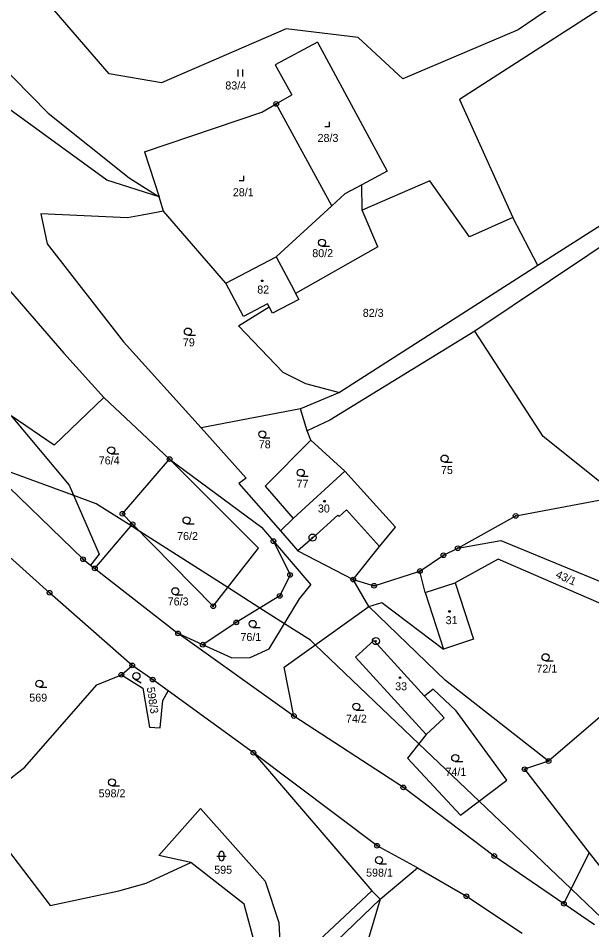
# Model space of a CAD drawing. Extents: x -547623 to -538651, y -1096714 to -1086522.
# Drawn here: x -544505.1 to -544383.3, y -1093367 to -1093173.4 of the extents above; entities that cross this region are included whole.
import ezdxf

# ---------------------------------------------------------------- set-up
doc = ezdxf.new("R2010")
doc.units = 0
for name, color, linetype in [('Vrstva 1', 7, 'Continuous'), ('Vrstva 25', 7, 'Continuous'), ('Vrstva 33', 7, 'Continuous'), ('Vrstva 52', 7, 'Continuous'), ('Vrstva 83', 7, 'Continuous'), ('Vrstva 86', 7, 'Continuous'), ('Vrstva 90', 7, 'Continuous'), ('Vrstva 92', 7, 'Continuous')]:
    doc.layers.add(name, color=color, linetype=linetype)

msp = doc.modelspace()

# ---------------------------------------------------------------- linework, layer by layer
at = {"layer": 'Vrstva 1'}
for points in [[(-544350.09, -1093142.64), (-544398.91, -1093175.82)], [(-544349.61, -1093150.84), (-544411.37, -1093190.62)], [(-544485.76, -1093185.17), (-544505.51, -1093162.25)], [(-544520.83, -1093171.11), (-544498.72, -1093193.5)], [(-544448.16, -1093175.62), (-544474.66, -1093187.11)], [(-544432.87, -1093177.49), (-544448.16, -1093175.62)], [(-544398.91, -1093175.82), (-544423.36, -1093186.24)], [(-544486.24, -1093207.77), (-544527.7, -1093177.67)], [(-544441.49, -1093178.44), (-544450.48, -1093183.29)], [(-544441.49, -1093178.44), (-544426.71, -1093205.86)], [(-544423.36, -1093186.24), (-544432.87, -1093177.49)], [(-544450.48, -1093183.29), (-544446.98, -1093189.67)], [(-544474.66, -1093187.11), (-544485.76, -1093185.17)], [(-544450.28, -1093191.56), (-544446.98, -1093189.67)], [(-544453.31, -1093193.3), (-544450.28, -1093191.56)], [(-544438.46, -1093213.2), (-544450.28, -1093191.56)], [(-544411.37, -1093190.62), (-544400.04, -1093215.69)], [(-544498.72, -1093193.5), (-544481.49, -1093207.27)], [(-544478.27, -1093201.73), (-544453.31, -1093193.3)], [(-544478.27, -1093201.73), (-544475.16, -1093211.34)], [(-544358.44, -1093202.82), (-544394.72, -1093225.91)], [(-544481.49, -1093207.27), (-544475.16, -1093211.34)], [(-544426.71, -1093205.86), (-544432.11, -1093208.77)], [(-544359.87, -1093207.54), (-544408.12, -1093239.81)], [(-544475.16, -1093211.34), (-544486.24, -1093207.77)], [(-544432.11, -1093208.77), (-544435.71, -1093210.7)], [(-544432.06, -1093214.12), (-544432.11, -1093208.77)], [(-544417.62, -1093207.93), (-544432.06, -1093214.12)], [(-544409.21, -1093219.77), (-544417.62, -1093207.93)], [(-544474.24, -1093214.37), (-544475.16, -1093211.34)], [(-544435.71, -1093210.7), (-544438.46, -1093213.2)], [(-544450.29, -1093224.02), (-544438.46, -1093213.2)], [(-544500.31, -1093214.93), (-544498.95, -1093221.31)], [(-544481.84, -1093215.76), (-544500.31, -1093214.93)], [(-544478.77, -1093215.21), (-544481.84, -1093215.76)], [(-544474.24, -1093214.37), (-544478.77, -1093215.21)], [(-544460.97, -1093229.66), (-544474.24, -1093214.37)], [(-544428.73, -1093221.93), (-544432.06, -1093214.12)], [(-544400.04, -1093215.69), (-544409.21, -1093219.77)], [(-544394.72, -1093225.91), (-544400.04, -1093215.69)], [(-544498.95, -1093221.31), (-544482.72, -1093242.09)], [(-544428.73, -1093221.93), (-544446.16, -1093231.83)], [(-544460.97, -1093229.66), (-544450.29, -1093224.02)], [(-544450.29, -1093224.02), (-544446.56, -1093231.08)], [(-544394.72, -1093225.91), (-544436.84, -1093252.88)], [(-544510.43, -1093227.23), (-544495.39, -1093244.53)], [(-544457.24, -1093236.72), (-544460.97, -1093229.66)], [(-544446.56, -1093231.08), (-544446.16, -1093231.83)], [(-544446.16, -1093231.83), (-544445.49, -1093233.11)], [(-544458.31, -1093238.73), (-544451.76, -1093234.7)], [(-544452.12, -1093234.02), (-544457.24, -1093236.72)], [(-544451.76, -1093234.7), (-544452.12, -1093234.02)], [(-544451.05, -1093236.05), (-544451.76, -1093234.7)], [(-544445.49, -1093233.11), (-544451.05, -1093236.05)], [(-544458.31, -1093238.73), (-544448.9, -1093248.55)], [(-544408.12, -1093239.81), (-544438.89, -1093258.78)], [(-544393.6, -1093262.19), (-544408.12, -1093239.81)], [(-544482.72, -1093242.09), (-544466.21, -1093260.38)], [(-544495.39, -1093244.53), (-544486.91, -1093253.95)], [(-544448.9, -1093248.55), (-544444.04, -1093250.93)], [(-544444.04, -1093250.93), (-544436.84, -1093252.88)], [(-544486.91, -1093253.95), (-544497.45, -1093264.07)], [(-544486.91, -1093253.95), (-544472.94, -1093267.01)], [(-544436.84, -1093252.88), (-544445.14, -1093256.33)], [(-544497.45, -1093264.07), (-544506.61, -1093257.83)], [(-544506.61, -1093257.83), (-544494.24, -1093272.56)], [(-544445.14, -1093256.33), (-544466.21, -1093260.38)], [(-544443.74, -1093261.02), (-544445.14, -1093256.33)], [(-544438.89, -1093258.78), (-544443.74, -1093261.02)], [(-544466.21, -1093260.38), (-544456.65, -1093271.05)], [(-544442.95, -1093262.96), (-544443.74, -1093261.02)], [(-544442.95, -1093262.96), (-544452.65, -1093272.76)], [(-544435.74, -1093269.55), (-544442.95, -1093262.96)], [(-544380.17, -1093272.94), (-544393.6, -1093262.19)], [(-544482.94, -1093278.64), (-544472.94, -1093267.01)], [(-544454.05, -1093285.93), (-544472.94, -1093267.01)], [(-544472.94, -1093267.01), (-544453.43, -1093281.46)], [(-544511.69, -1093268.59), (-544491.31, -1093288.3)], [(-544446.66, -1093279.67), (-544435.74, -1093269.55)], [(-544424.93, -1093281.51), (-544435.74, -1093269.55)], [(-544456.65, -1093271.05), (-544458.23, -1093272.23)], [(-544494.24, -1093272.56), (-544487.87, -1093287.22)], [(-544458.23, -1093272.23), (-544449.4, -1093282.23)], [(-544452.65, -1093272.76), (-544446.66, -1093279.67)], [(-544399.42, -1093279.07), (-544376.78, -1093274.85)], [(-544480.78, -1093280.84), (-544482.94, -1093278.64)], [(-544411.72, -1093285.94), (-544399.42, -1093279.07)], [(-544488.81, -1093290.25), (-544480.78, -1093280.84)], [(-544480.78, -1093280.84), (-544463.65, -1093298.28)], [(-544446.66, -1093279.67), (-544449.4, -1093282.23)], [(-544453.43, -1093281.46), (-544450.87, -1093284.45)], [(-544449.4, -1093282.23), (-544445.67, -1093286.52)], [(-544428.37, -1093285.56), (-544424.93, -1093281.51)], [(-544450.87, -1093284.45), (-544447.35, -1093291.62)], [(-544450.87, -1093284.45), (-544442.95, -1093293.75)], [(-544411.72, -1093285.94), (-544402.54, -1093284.32)], [(-544402.54, -1093284.32), (-544376.8, -1093294.93)], [(-544463.65, -1093298.28), (-544454.05, -1093285.93)], [(-544445.67, -1093286.52), (-544433.92, -1093292.6)], [(-544433.92, -1093292.6), (-544428.37, -1093285.56)], [(-544414.77, -1093287.44), (-544411.72, -1093285.94)], [(-544498.41, -1093295.42), (-544506.91, -1093287.76)], [(-544491.31, -1093288.3), (-544489.7, -1093289.56)], [(-544487.87, -1093287.22), (-544489.7, -1093289.56)], [(-544419.75, -1093290.79), (-544414.77, -1093287.44)], [(-544403.14, -1093288.28), (-544412.25, -1093293.27)], [(-544380.12, -1093298.26), (-544403.14, -1093288.28)], [(-544489.7, -1093289.56), (-544488.81, -1093290.25)], [(-544488.81, -1093290.25), (-544471.13, -1093304.04)], [(-544429.48, -1093293.91), (-544419.75, -1093290.79)], [(-544418.65, -1093295.32), (-544419.75, -1093290.79)], [(-544447.35, -1093291.62), (-544449.54, -1093296.07)], [(-544433.92, -1093292.6), (-544429.48, -1093293.91)], [(-544430.64, -1093298.35), (-544433.92, -1093292.6)], [(-544445.33, -1093296.7), (-544442.95, -1093293.75)], [(-544418.65, -1093295.32), (-544412.25, -1093293.27)], [(-544412.25, -1093293.27), (-544408.38, -1093305.3)], [(-544480.87, -1093310.85), (-544498.41, -1093295.42)], [(-544449.54, -1093296.07), (-544458.77, -1093301.71)], [(-544451.79, -1093307.35), (-544445.33, -1093296.7)], [(-544448.62, -1093311.21), (-544430.64, -1093298.35)], [(-544430.64, -1093298.35), (-544427.85, -1093297.47)], [(-544414.34, -1093314.08), (-544430.64, -1093298.35)], [(-544427.85, -1093297.47), (-544414.78, -1093307.36)], [(-544458.77, -1093301.71), (-544465.88, -1093306.44)], [(-544465.88, -1093306.44), (-544471.13, -1093304.04)], [(-544446.53, -1093321.59), (-544471.13, -1093304.04)], [(-544429.56, -1093305.53), (-544433.44, -1093309.08)], [(-544429.56, -1093305.53), (-544418.79, -1093317.39)], [(-544408.38, -1093305.3), (-544414.78, -1093307.36)], [(-544459.78, -1093309.24), (-544465.88, -1093306.44)], [(-544455.79, -1093309.17), (-544451.79, -1093307.35)], [(-544365.57, -1093308.07), (-544392.44, -1093331.18)], [(-544459.78, -1093309.24), (-544455.79, -1093309.17)], [(-544433.44, -1093309.08), (-544418.4, -1093325.5)], [(-544483.18, -1093312.82), (-544480.87, -1093310.85)], [(-544476.53, -1093313.86), (-544480.87, -1093310.85)], [(-544446.53, -1093321.59), (-544448.62, -1093311.21)], [(-544488.42, -1093314.95), (-544483.18, -1093312.82)], [(-544483.18, -1093312.82), (-544478.58, -1093315.66)], [(-544473.21, -1093316.27), (-544476.53, -1093313.86)], [(-544392.44, -1093331.18), (-544414.34, -1093314.08)], [(-544503.67, -1093332.49), (-544488.42, -1093314.95)], [(-544478.58, -1093315.66), (-544477.18, -1093323.97)], [(-544416.94, -1093315.92), (-544418.79, -1093317.39)], [(-544412.03, -1093320.51), (-544416.94, -1093315.92)], [(-544474.38, -1093318.28), (-544473.21, -1093316.27)], [(-544455.14, -1093329.41), (-544473.21, -1093316.27)], [(-544418.79, -1093317.39), (-544414.59, -1093322.01)], [(-544474.93, -1093324.07), (-544474.38, -1093318.28)], [(-544423.28, -1093336.77), (-544446.53, -1093321.59)], [(-544401.33, -1093335.21), (-544412.03, -1093320.51)], [(-544414.59, -1093322.01), (-544418.4, -1093325.5)], [(-544477.18, -1093323.97), (-544474.93, -1093324.07)], [(-544418.4, -1093325.5), (-544422.39, -1093330.54)], [(-544428.86, -1093349.16), (-544455.14, -1093329.41)], [(-544455.14, -1093329.41), (-544429.94, -1093358.76)], [(-544422.39, -1093330.54), (-544411.16, -1093342.66)], [(-544392.44, -1093331.18), (-544397.53, -1093332.91)], [(-544524.64, -1093348.74), (-544503.67, -1093332.49)], [(-544397.53, -1093332.91), (-544383.83, -1093350.69)], [(-544411.16, -1093342.66), (-544401.33, -1093335.21)], [(-544403.97, -1093351.33), (-544423.28, -1093336.77)], [(-544475.22, -1093351.19), (-544466.38, -1093341.25)], [(-544466.38, -1093341.25), (-544452.66, -1093356.68)], [(-544509.72, -1093346.99), (-544498.33, -1093361.83)], [(-544420.26, -1093353.86), (-544428.86, -1093349.16)], [(-544389.17, -1093361.48), (-544383.83, -1093350.69)], [(-544383.83, -1093350.69), (-544378.15, -1093357.88)], [(-544477.89, -1093357.13), (-544468.45, -1093352.73)], [(-544468.45, -1093352.73), (-544475.22, -1093351.19)], [(-544457.09, -1093361.53), (-544468.45, -1093352.73)], [(-544389.17, -1093361.48), (-544403.97, -1093351.33)], [(-544428.19, -1093360.5), (-544420.26, -1093353.86)], [(-544420.26, -1093353.86), (-544409.89, -1093359.89)], [(-544452.66, -1093356.68), (-544449.71, -1093365.48)], [(-544483.7, -1093358.7), (-544477.89, -1093357.13)], [(-544498.33, -1093361.83), (-544483.7, -1093358.7)], [(-544449.14, -1093376.68), (-544429.94, -1093358.76)], [(-544428.19, -1093360.5), (-544444.73, -1093376.36)], [(-544428.19, -1093360.5), (-544436.11, -1093387.22)], [(-544429.94, -1093358.76), (-544428.19, -1093360.5)], [(-544409.89, -1093359.89), (-544398.07, -1093367.75)], [(-544454.81, -1093369.99), (-544457.09, -1093361.53)], [(-544382.69, -1093365.95), (-544389.17, -1093361.48)], [(-544449.71, -1093365.48), (-544449.14, -1093376.68)]]:
    msp.add_lwpolyline(points, dxfattribs=at)
at = {"layer": 'Vrstva 25'}
for p, q in [((-544458.39, -1093185.75), (-544458.39, -1093184.25)), ((-544457.39, -1093185.75), (-544457.39, -1093184.25)), ((-544440.57, -1093221.79), (-544438.97, -1093221.79)), ((-544469.04, -1093240.67), (-544467.44, -1093240.67)), ((-544453.23, -1093262.49), (-544451.63, -1093262.49)), ((-544485.34, -1093265.9), (-544483.74, -1093265.9)), ((-544414.53, -1093267.65), (-544412.93, -1093267.65)), ((-544445.07, -1093270.66), (-544443.47, -1093270.66)), ((-544469.33, -1093280.76), (-544467.73, -1093280.76)), ((-544471.72, -1093295.83), (-544470.12, -1093295.83)), ((-544455.28, -1093302.77), (-544453.68, -1093302.77)), ((-544393.08, -1093309.86), (-544391.48, -1093309.86)), ((-544480.34, -1093313.77), (-544478.95, -1093314.56)), ((-544500.58, -1093315.48), (-544498.98, -1093315.48)), ((-544433.28, -1093320.34), (-544431.68, -1093320.34)), ((-544412.26, -1093331.25), (-544410.66, -1093331.25)), ((-544485.18, -1093336.43), (-544483.58, -1093336.43)), ((-544462.38, -1093351.84), (-544462.38, -1093350.84)), ((-544461.38, -1093350.84), (-544461.38, -1093351.84)), ((-544462.88, -1093351.34), (-544460.88, -1093351.34)), ((-544428.45, -1093352.96), (-544426.85, -1093352.96))]:
    msp.add_line(p, q, dxfattribs=at)
for points in [[(-544439.99, -1093196.38), (-544438.99, -1093196.38), (-544438.99, -1093195.38)], [(-544458.18, -1093207.84), (-544457.18, -1093207.84), (-544457.18, -1093206.84)]]:
    msp.add_lwpolyline(points, dxfattribs=at)
for centre, radius in [((-544440.57, -1093221.04), 0.75), ((-544453.27, -1093229.15), 0.175), ((-544469.04, -1093239.92), 0.75), ((-544453.23, -1093261.74), 0.75), ((-544485.34, -1093265.15), 0.75), ((-544414.53, -1093266.9), 0.75), ((-544445.07, -1093269.91), 0.75), ((-544440.04, -1093275.97), 0.175), ((-544469.33, -1093280.01), 0.75), ((-544471.72, -1093295.08), 0.75), ((-544413.49, -1093299.38), 0.175), ((-544455.28, -1093302.02), 0.75), ((-544393.08, -1093309.11), 0.75), ((-544500.58, -1093314.73), 0.75), ((-544479.97, -1093313.12), 0.75), ((-544423.98, -1093313.43), 0.175), ((-544433.28, -1093319.59), 0.75), ((-544412.26, -1093330.5), 0.75), ((-544485.18, -1093335.68), 0.75), ((-544428.45, -1093352.21), 0.75)]:
    msp.add_circle(centre, radius, dxfattribs=at)
for centre, start, end in [((-544461.88, -1093350.84), 0, 180), ((-544461.88, -1093351.84), 180, 0)]:
    msp.add_arc(centre, 0.5, start, end, dxfattribs=at)
at = {"layer": 'Vrstva 33'}
for points in [[(-544437.2, -1093278.91), (-544442.54, -1093283.72)], [(-544436.93, -1093279.21), (-544437.2, -1093278.91)], [(-544435.38, -1093277.81), (-544436.93, -1093279.21)], [(-544428.37, -1093285.56), (-544435.38, -1093277.81)], [(-544442.54, -1093283.72), (-544445.67, -1093286.52)], [(-544418.65, -1093295.32), (-544414.78, -1093307.36)]]:
    msp.add_lwpolyline(points, dxfattribs=at)
at = {"layer": 'Vrstva 52'}
msp.add_lwpolyline([(-544316.75, -1093492.2), (-544317.99, -1093485.92), (-544324.5, -1093453), (-544328.21, -1093446.09), (-544342.58, -1093419.32), (-544344.57, -1093415.62), (-544353.5, -1093399), (-544357.42, -1093393.98), (-544374.84, -1093371.69), (-544378.5, -1093367), (-544381.12, -1093364.5), (-544387.61, -1093358.32), (-544407.19, -1093339.65), (-544419.96, -1093327.47), (-544441.99, -1093306.47), (-544443, -1093305.5), (-544448.53, -1093301.98), (-544453.75, -1093298.65), (-544460.56, -1093294.31), (-544479.26, -1093282.39), (-544481.1, -1093281.22), (-544488.5, -1093276.5), (-544493.29, -1093274.75), (-544509, -1093269)], dxfattribs=at)
at = {"layer": 'Vrstva 83'}
for centre, radius in [((-544450.28, -1093191.56), 0.5), ((-544450.28, -1093191.56), 0.1), ((-544472.94, -1093267.01), 0.5), ((-544472.94, -1093267.01), 0.1), ((-544482.94, -1093278.64), 0.5), ((-544482.94, -1093278.64), 0.1), ((-544399.42, -1093279.07), 0.5), ((-544399.42, -1093279.07), 0.1), ((-544480.78, -1093280.84), 0.5), ((-544480.78, -1093280.84), 0.1), ((-544442.57, -1093283.68), 0.75), ((-544450.87, -1093284.45), 0.5), ((-544450.87, -1093284.45), 0.1), ((-544442.57, -1093283.68), 0.1), ((-544414.77, -1093287.44), 0.5), ((-544411.72, -1093285.94), 0.5), ((-544411.72, -1093285.94), 0.1), ((-544491.31, -1093288.3), 0.5), ((-544491.31, -1093288.3), 0.1), ((-544414.77, -1093287.44), 0.1), ((-544488.81, -1093290.25), 0.5), ((-544488.81, -1093290.25), 0.1), ((-544419.75, -1093290.79), 0.5), ((-544419.75, -1093290.79), 0.1), ((-544447.35, -1093291.62), 0.5), ((-544447.35, -1093291.62), 0.1), ((-544433.92, -1093292.6), 0.5), ((-544433.92, -1093292.6), 0.1), ((-544429.48, -1093293.91), 0.5), ((-544429.48, -1093293.91), 0.1), ((-544498.41, -1093295.42), 0.5), ((-544498.41, -1093295.42), 0.1), ((-544449.54, -1093296.07), 0.5), ((-544449.54, -1093296.07), 0.1), ((-544463.65, -1093298.28), 0.5), ((-544463.65, -1093298.28), 0.1), ((-544458.77, -1093301.71), 0.5), ((-544458.77, -1093301.71), 0.1), ((-544471.13, -1093304.04), 0.5), ((-544471.13, -1093304.04), 0.1), ((-544465.88, -1093306.44), 0.5), ((-544465.88, -1093306.44), 0.1), ((-544429.11, -1093305.68), 0.75), ((-544429.11, -1093305.68), 0.1), ((-544480.87, -1093310.85), 0.5), ((-544480.87, -1093310.85), 0.1), ((-544483.18, -1093312.82), 0.5), ((-544483.18, -1093312.82), 0.1), ((-544476.53, -1093313.86), 0.5), ((-544476.53, -1093313.86), 0.1), ((-544446.53, -1093321.59), 0.5), ((-544446.53, -1093321.59), 0.1), ((-544455.14, -1093329.41), 0.5), ((-544455.14, -1093329.41), 0.1), ((-544392.44, -1093331.18), 0.5), ((-544392.44, -1093331.18), 0.1), ((-544397.53, -1093332.91), 0.5), ((-544397.53, -1093332.91), 0.1), ((-544423.28, -1093336.77), 0.5), ((-544423.28, -1093336.77), 0.1), ((-544428.86, -1093349.16), 0.5), ((-544428.86, -1093349.16), 0.1), ((-544403.97, -1093351.33), 0.5), ((-544403.97, -1093351.33), 0.1), ((-544409.89, -1093359.89), 0.5), ((-544409.89, -1093359.89), 0.1), ((-544389.17, -1093361.48), 0.5), ((-544389.17, -1093361.48), 0.1)]:
    msp.add_circle(centre, radius, dxfattribs=at)
at = {"layer": 'Vrstva 90'}
for points in [[(-544460.97, -1093229.66), (-544450.29, -1093224.02)], [(-544450.29, -1093224.02), (-544446.56, -1093231.08)], [(-544457.24, -1093236.72), (-544460.97, -1093229.66)], [(-544446.56, -1093231.08), (-544446.16, -1093231.83)], [(-544446.16, -1093231.83), (-544445.49, -1093233.11)], [(-544452.12, -1093234.02), (-544457.24, -1093236.72)], [(-544451.76, -1093234.7), (-544452.12, -1093234.02)], [(-544451.05, -1093236.05), (-544451.76, -1093234.7)], [(-544445.49, -1093233.11), (-544451.05, -1093236.05)], [(-544446.66, -1093279.67), (-544435.74, -1093269.55)], [(-544424.93, -1093281.51), (-544435.74, -1093269.55)], [(-544437.2, -1093278.91), (-544442.54, -1093283.72)], [(-544436.93, -1093279.21), (-544437.2, -1093278.91)], [(-544435.38, -1093277.81), (-544436.93, -1093279.21)], [(-544428.37, -1093285.56), (-544435.38, -1093277.81)], [(-544446.66, -1093279.67), (-544449.4, -1093282.23)], [(-544449.4, -1093282.23), (-544445.67, -1093286.52)], [(-544428.37, -1093285.56), (-544424.93, -1093281.51)], [(-544442.54, -1093283.72), (-544445.67, -1093286.52)], [(-544418.65, -1093295.32), (-544412.25, -1093293.27)], [(-544412.25, -1093293.27), (-544408.38, -1093305.3)], [(-544418.65, -1093295.32), (-544414.78, -1093307.36)], [(-544429.56, -1093305.53), (-544433.44, -1093309.08)], [(-544429.56, -1093305.53), (-544418.79, -1093317.39)], [(-544408.38, -1093305.3), (-544414.78, -1093307.36)], [(-544433.44, -1093309.08), (-544418.4, -1093325.5)], [(-544418.79, -1093317.39), (-544414.59, -1093322.01)], [(-544414.59, -1093322.01), (-544418.4, -1093325.5)]]:
    msp.add_lwpolyline(points, dxfattribs=at)

# ---------------------------------------------------------------- texts
at = {"layer": 'Vrstva 86'}
for s, p in [('83/4', (-544461.09, -1093188.5)), ('80/2', (-544442.62, -1093224.12)), ('82/3', (-544431.9, -1093236.8)), ('79', (-544470.11, -1093243.06)), ('78', (-544453.99, -1093264.72)), ('76/4', (-544487.98, -1093268.15)), ('75', (-544415.29, -1093270.18)), ('77', (-544445.96, -1093273.08)), ('76/2', (-544471.33, -1093284.21)), ('76/3', (-544473.33, -1093298.11)), ('76/1', (-544457.88, -1093305.66)), ('72/1', (-544395.02, -1093312.39)), ('569', (-544502.73, -1093318.54)), ('74/2', (-544435.46, -1093323.01)), ('74/1', (-544414.33, -1093334.3)), ('598/2', (-544488, -1093338.86)), ('595', (-544463.45, -1093355.1)), ('598/1', (-544431.19, -1093355.71))]:
    msp.add_text(s, height=1.7, dxfattribs=at).set_placement(p)
for s, rotation, p in [('43/1', 335.8651, (-544391.08, -1093292.11)), ('598/3', 278.5197, (-544477.8, -1093315.56))]:
    msp.add_text(s, height=1.7, rotation=rotation, dxfattribs=at).set_placement(p)
at = {"layer": 'Vrstva 92'}
for s, p in [('28/3', (-544441.5, -1093199.64)), ('28/1', (-544459.5, -1093211.18)), ('82', (-544454.31, -1093231.85)), ('30', (-544441.43, -1093278.36)), ('31', (-544414.3, -1093302.08)), ('33', (-544425.02, -1093316.13))]:
    msp.add_text(s, height=1.7, dxfattribs=at).set_placement(p)

doc.saveas('drawing.dxf')
